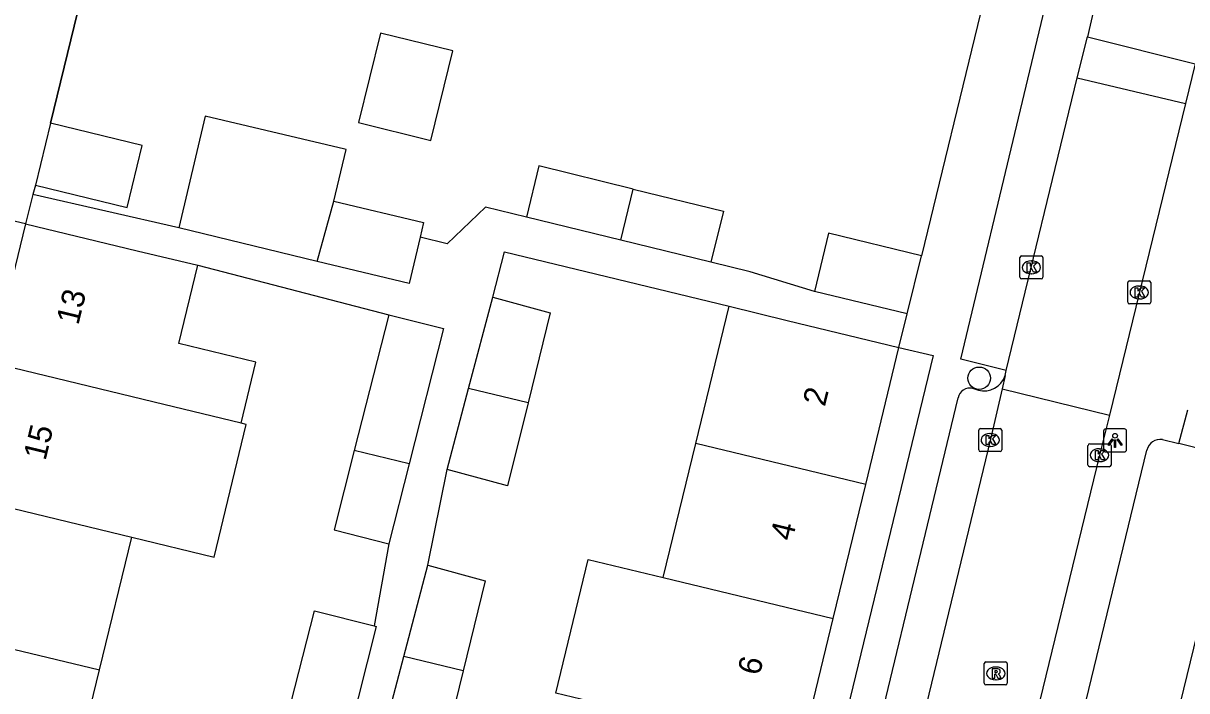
# Model space of a CAD drawing. Extents: x 162812 to 163818, y 381639 to 382470.
# Drawn here: x 163530.9 to 163581.5, y 382189.9 to 382219 of the extents above; entities that cross this region are included whole.
import ezdxf

# ---------------------------------------------------------------- set-up
doc = ezdxf.new("R2010")
doc.units = 0
for name, color, linetype in [('IMGEO_Boom', 7, 'Continuous'), ('IMGEO_Kolk', 7, 'Continuous'), ('IMGEO_Lichtpunt', 7, 'Continuous'), ('IMGEO_Muur', 7, 'Continuous'), ('IMGEO_Pand', 7, 'Continuous'), ('IMGEO_Pand_nummerreeks', 7, 'Continuous'), ('IMGEO_Rijbaan_lokaal_open', 7, 'Continuous'), ('IMGEO_Rioolput', 7, 'Continuous'), ('IMGEO_Voetpad_gesloten', 7, 'Continuous'), ('IMGEO_Voetpad_open', 7, 'Continuous')]:
    doc.layers.add(name, color=color, linetype=linetype)

msp = doc.modelspace()

# ---------------------------------------------------------------- linework, layer by layer
at = {"layer": 'IMGEO_Boom'}
msp.add_circle((163572.483, 382203.519), 0.489, dxfattribs=at)
at = {"layer": 'IMGEO_Kolk'}
for p, q in [((163574.249, 382207.913), (163574.249, 382208.765)), ((163574.324, 382208.839), (163575.176, 382208.839)), ((163574.737, 382208.619), (163574.762, 382208.619)), ((163575.25, 382208.765), (163575.25, 382207.913)), ((163574.76, 382208.059), (163574.735, 382208.059)), ((163575.176, 382207.839), (163574.324, 382207.839)), ((163578.937, 382206.824), (163578.937, 382207.676)), ((163579.012, 382207.75), (163579.864, 382207.75)), ((163579.425, 382207.53), (163579.45, 382207.53)), ((163579.938, 382207.676), (163579.938, 382206.824)), ((163579.448, 382206.97), (163579.423, 382206.97)), ((163579.864, 382206.75), (163579.012, 382206.75)), ((163572.463, 382200.408), (163572.463, 382201.26)), ((163572.538, 382201.334), (163573.39, 382201.334)), ((163572.951, 382201.114), (163572.976, 382201.114)), ((163573.464, 382201.26), (163573.464, 382200.408)), ((163572.974, 382200.554), (163572.949, 382200.554)), ((163577.211, 382199.748), (163577.211, 382200.6)), ((163577.286, 382200.674), (163578.138, 382200.674)), ((163577.699, 382200.454), (163577.724, 382200.454)), ((163578.212, 382200.6), (163578.212, 382199.748)), ((163573.39, 382200.334), (163572.538, 382200.334)), ((163577.722, 382199.894), (163577.697, 382199.894)), ((163578.138, 382199.674), (163577.286, 382199.674))]:
    msp.add_line(p, q, dxfattribs=at)
for points in [[(163574.249, 382207.913), (163574.249, 382208.765)], [(163574.324, 382208.839), (163575.176, 382208.839)], [(163574.57, 382208.539), (163574.693, 382208.539), (163574.693, 382208.388), (163574.823, 382208.539), (163574.987, 382208.539), (163574.841, 382208.388), (163574.994, 382208.139), (163574.842, 382208.139), (163574.757, 382208.303), (163574.693, 382208.236), (163574.693, 382208.139), (163574.57, 382208.139), (163574.57, 382208.539)], [(163575.25, 382208.765), (163575.25, 382207.913)], [(163575.176, 382207.839), (163574.324, 382207.839)], [(163578.937, 382206.824), (163578.937, 382207.676)], [(163579.012, 382207.75), (163579.864, 382207.75)], [(163579.258, 382207.45), (163579.381, 382207.45), (163579.381, 382207.299), (163579.511, 382207.45), (163579.675, 382207.45), (163579.529, 382207.299), (163579.682, 382207.05), (163579.53, 382207.05), (163579.445, 382207.214), (163579.381, 382207.147), (163579.381, 382207.05), (163579.258, 382207.05), (163579.258, 382207.45)], [(163579.938, 382207.676), (163579.938, 382206.824)], [(163579.864, 382206.75), (163579.012, 382206.75)], [(163572.463, 382200.408), (163572.463, 382201.26)], [(163572.538, 382201.334), (163573.39, 382201.334)], [(163572.784, 382201.034), (163572.907, 382201.034), (163572.907, 382200.883), (163573.037, 382201.034), (163573.201, 382201.034), (163573.055, 382200.883), (163573.208, 382200.634), (163573.056, 382200.634), (163572.971, 382200.798), (163572.907, 382200.731), (163572.907, 382200.634), (163572.784, 382200.634), (163572.784, 382201.034)], [(163573.464, 382201.26), (163573.464, 382200.408)], [(163577.211, 382199.748), (163577.211, 382200.6)], [(163577.286, 382200.674), (163578.138, 382200.674)], [(163577.532, 382200.374), (163577.655, 382200.374), (163577.655, 382200.223), (163577.785, 382200.374), (163577.949, 382200.374), (163577.803, 382200.223), (163577.956, 382199.974), (163577.804, 382199.974), (163577.719, 382200.138), (163577.655, 382200.071), (163577.655, 382199.974), (163577.532, 382199.974), (163577.532, 382200.374)], [(163578.212, 382200.6), (163578.212, 382199.748)], [(163573.39, 382200.334), (163572.538, 382200.334)], [(163578.138, 382199.674), (163577.286, 382199.674)]]:
    msp.add_lwpolyline(points, dxfattribs=at)
for centre, start, end in [((163574.326, 382208.763), 91.552, 178.448), ((163574.326, 382208.763), 91.552, 178.448), ((163575.174, 382208.763), 1.552, 88.448), ((163575.174, 382208.763), 1.552, 88.448), ((163574.326, 382207.915), 181.552, 268.448), ((163574.326, 382207.915), 181.552, 268.448), ((163575.174, 382207.915), 271.552, 358.448), ((163575.174, 382207.915), 271.552, 358.448), ((163579.014, 382207.674), 91.552, 178.448), ((163579.014, 382207.674), 91.552, 178.448), ((163579.862, 382207.674), 1.552, 88.448), ((163579.862, 382207.674), 1.552, 88.448), ((163579.014, 382206.826), 181.552, 268.448), ((163579.014, 382206.826), 181.552, 268.448), ((163579.862, 382206.826), 271.552, 358.448), ((163579.862, 382206.826), 271.552, 358.448), ((163572.54, 382201.258), 91.552, 178.448), ((163572.54, 382201.258), 91.552, 178.448), ((163573.388, 382201.258), 1.552, 88.448), ((163573.388, 382201.258), 1.552, 88.448), ((163572.54, 382200.41), 181.552, 268.448), ((163572.54, 382200.41), 181.552, 268.448), ((163573.388, 382200.41), 271.552, 358.448), ((163573.388, 382200.41), 271.552, 358.448), ((163577.288, 382200.598), 91.552, 178.448), ((163577.288, 382200.598), 91.552, 178.448), ((163578.136, 382200.598), 1.552, 88.448), ((163578.136, 382200.598), 1.552, 88.448), ((163577.288, 382199.75), 181.552, 268.448), ((163577.288, 382199.75), 181.552, 268.448), ((163578.136, 382199.75), 271.552, 358.448), ((163578.136, 382199.75), 271.552, 358.448)]:
    msp.add_arc(centre, 0.0765, start, end, dxfattribs=at)
for centre, major_axis, ratio, start_param, end_param in [((163574.736, 382208.339), (-0.387, 0.002), 0.722429, 4.712389, 7.853982), ((163574.761, 382208.339), (-0.39, 0.002), 0.717154, 1.570796, 4.712389), ((163579.424, 382207.25), (-0.387, 0.002), 0.722429, 4.712389, 7.853982), ((163579.449, 382207.25), (-0.39, 0.002), 0.717154, 1.570796, 4.712389), ((163572.95, 382200.834), (-0.387, 0.002), 0.722429, 4.712389, 7.853982), ((163572.975, 382200.834), (-0.39, 0.002), 0.717154, 1.570796, 4.712389), ((163577.698, 382200.174), (-0.387, 0.002), 0.722429, 4.712389, 7.853982), ((163577.723, 382200.174), (-0.39, 0.002), 0.717154, 1.570796, 4.712389)]:
    msp.add_ellipse(centre, major_axis=major_axis, ratio=ratio, start_param=start_param, end_param=end_param, dxfattribs=at)
at = {"layer": 'IMGEO_Lichtpunt'}
for p, q in [((163577.89, 382201.221), (163577.89, 382200.414)), ((163577.89, 382201.221), (163577.89, 382200.414)), ((163578.792, 382201.316), (163577.984, 382201.316)), ((163578.792, 382201.316), (163577.984, 382201.316)), ((163578.886, 382200.414), (163578.886, 382201.221)), ((163578.886, 382200.414), (163578.886, 382201.221)), ((163577.984, 382200.32), (163578.792, 382200.32)), ((163577.984, 382200.32), (163578.792, 382200.32))]:
    msp.add_line(p, q, dxfattribs=at)
for points in [[(163578.264, 382200.885), (163578.303, 382200.857), (163578.115, 382200.595), (163578.077, 382200.622), (163578.264, 382200.885)], [(163578.476, 382200.857), (163578.514, 382200.884), (163578.701, 382200.622), (163578.662, 382200.594), (163578.476, 382200.857)], [(163578.366, 382200.837), (163578.413, 382200.837), (163578.413, 382200.515), (163578.366, 382200.515), (163578.366, 382200.837)]]:
    msp.add_lwpolyline(points, dxfattribs=at)
msp.add_circle((163578.389, 382201.019), 0.0994, dxfattribs=at)
for centre, start, end in [((163577.984, 382201.221), 90, 180), ((163577.984, 382201.221), 90, 180), ((163578.792, 382201.221), 0, 90), ((163578.792, 382201.221), 0, 90), ((163577.984, 382200.414), 180, 270), ((163577.984, 382200.414), 180, 270), ((163578.792, 382200.414), 270, 0), ((163578.792, 382200.414), 270, 360)]:
    msp.add_arc(centre, 0.0946, start, end, dxfattribs=at)
at = {"layer": 'IMGEO_Muur'}
for points in [[(163532.122, 382214.609), (163535.508, 382228.464)], [(163572.533, 382219.387), (163569.974, 382208.849)]]:
    msp.add_lwpolyline(points, dxfattribs=at)
at = {"layer": 'IMGEO_Pand'}
for points in [[(163548.656, 382213.863), (163549.609, 382217.749), (163546.464, 382218.52), (163545.511, 382214.634), (163548.656, 382213.863)], [(163532.122, 382214.609), (163531.47, 382211.914)], [(163531.47, 382211.914), (163535.46, 382210.95), (163536.111, 382213.645), (163532.122, 382214.609)], [(163544.441, 382211.213), (163544.975, 382213.466), (163544.918, 382213.479), (163538.85, 382214.918), (163537.697, 382210.054)], [(163557.447, 382211.747), (163553.351, 382212.748), (163552.809, 382210.527)], [(163556.903, 382209.527), (163557.447, 382211.747)], [(163557.447, 382211.747), (163561.366, 382210.789), (163560.824, 382208.569)], [(163543.721, 382208.601), (163544.441, 382211.213)], [(163544.441, 382211.213), (163548.341, 382210.287), (163548.189, 382209.654)], [(163556.903, 382209.527), (163552.809, 382210.527)], [(163531.034, 382210.231), (163529.569, 382204.187)], [(163531.034, 382210.231), (163535.896, 382209.064), (163538.522, 382208.433)], [(163543.721, 382208.601), (163537.697, 382210.054)], [(163548.189, 382209.654), (163547.705, 382207.64), (163543.721, 382208.601)], [(163560.824, 382208.569), (163556.903, 382209.527)], [(163569.974, 382208.849), (163565.938, 382209.824), (163565.327, 382207.295)], [(163540.416, 382201.567), (163541.056, 382204.216), (163537.696, 382205.028), (163538.522, 382208.433)], [(163569.356, 382206.321), (163569.974, 382208.849)], [(163550.293, 382203.077), (163551.341, 382207.05)], [(163551.341, 382207.05), (163553.838, 382206.369), (163552.877, 382202.453)], [(163569.356, 382206.321), (163565.327, 382207.295)], [(163560.168, 382200.69), (163561.612, 382206.648)], [(163561.612, 382206.648), (163564.139, 382206.035), (163568.998, 382204.857)], [(163546.823, 382206.282), (163545.324, 382200.381)], [(163546.823, 382206.282), (163549.206, 382205.677), (163547.715, 382199.804)], [(163567.555, 382198.904), (163568.998, 382204.857)], [(163540.416, 382201.567), (163537.054, 382202.379), (163529.569, 382204.187)], [(163549.364, 382199.55), (163550.293, 382203.077)], [(163552.877, 382202.453), (163550.293, 382203.077)], [(163552.877, 382202.453), (163551.991, 382198.838), (163549.364, 382199.55)], [(163535.656, 382196.612), (163539.238, 382195.747), (163540.636, 382201.514), (163540.416, 382201.567)], [(163545.324, 382200.381), (163544.447, 382196.927), (163546.83, 382196.322)], [(163547.715, 382199.804), (163545.324, 382200.381)], [(163558.754, 382194.856), (163560.168, 382200.69)], [(163567.555, 382198.904), (163560.168, 382200.69)], [(163547.715, 382199.804), (163546.83, 382196.322)], [(163566.141, 382193.07), (163567.555, 382198.904)], [(163528.17, 382198.419), (163535.656, 382196.612)], [(163534.256, 382190.837), (163535.656, 382196.612)], [(163547.478, 382191.428), (163548.525, 382195.399)], [(163548.525, 382195.399), (163551.022, 382194.718), (163550.062, 382190.803)], [(163557.345, 382189.042), (163554.08, 382189.831), (163555.486, 382195.646), (163558.754, 382194.856)], [(163558.754, 382194.856), (163566.141, 382193.07)], [(163582.362, 382194.109), (163580.947, 382188.272)], [(163542.415, 382188.755), (163543.595, 382193.409), (163546.185, 382192.752)], [(163564.732, 382187.256), (163566.141, 382193.07)], [(163526.77, 382192.645), (163534.256, 382190.837)], [(163546.185, 382192.752), (163546.283, 382192.727), (163545.102, 382188.073)], [(163546.548, 382187.899), (163547.478, 382191.428)], [(163550.062, 382190.803), (163547.478, 382191.428)], [(163532.855, 382185.06), (163534.256, 382190.837)], [(163550.062, 382190.803), (163549.176, 382187.187), (163546.548, 382187.899)]]:
    msp.add_lwpolyline(points, dxfattribs=at)
at = {"layer": 'IMGEO_Rijbaan_lokaal_open'}
for points in [[(163578.845, 382225.597), (163577.186, 382218.368)], [(163576.744, 382216.577), (163577.186, 382218.368)], [(163577.186, 382218.368), (163581.875, 382217.191)], [(163581.875, 382217.191), (163581.449, 382215.46)], [(163573.659, 382203.861), (163576.744, 382216.577)], [(163576.744, 382216.577), (163581.449, 382215.46)], [(163581.449, 382215.46), (163578.147, 382201.91)], [(163573.607, 382203.632), (163573.474, 382203.053)], [(163573.607, 382203.632), (163573.659, 382203.861)], [(163573.474, 382203.053), (163572.973, 382200.868), (163567.418, 382177.856), (163562.39, 382157.682)], [(163573.474, 382203.053), (163578.147, 382201.91)], [(163578.147, 382201.91), (163577.708, 382200.174), (163572.133, 382177.239), (163566.975, 382156.571)]]:
    msp.add_lwpolyline(points, dxfattribs=at)
at = {"layer": 'IMGEO_Rioolput'}
for p, q in [((163572.703, 382190.26), (163572.703, 382191.112)), ((163572.778, 382191.186), (163573.63, 382191.186)), ((163573.191, 382190.966), (163573.216, 382190.966)), ((163573.704, 382191.112), (163573.704, 382190.26)), ((163573.214, 382190.406), (163573.189, 382190.406)), ((163573.63, 382190.186), (163572.778, 382190.186))]:
    msp.add_line(p, q, dxfattribs=at)
for points in [[(163572.703, 382190.26), (163572.703, 382191.112)], [(163572.778, 382191.186), (163573.63, 382191.186)], [(163573.292, 382190.884), (163573.04, 382190.886), (163573.04, 382190.486)], [(163573.218, 382190.805), (163573.164, 382190.805), (163573.164, 382190.724)], [(163573.704, 382191.112), (163573.704, 382190.26)], [(163573.04, 382190.486), (163573.164, 382190.486), (163573.164, 382190.648), (163573.175, 382190.648)], [(163573.164, 382190.724), (163573.216, 382190.724)], [(163573.222, 382190.619), (163573.293, 382190.486), (163573.433, 382190.486), (163573.368, 382190.612)], [(163573.63, 382190.186), (163572.778, 382190.186)]]:
    msp.add_lwpolyline(points, dxfattribs=at)
for centre, radius, start, end in [((163572.78, 382191.11), 0.0765, 91.552, 178.448), ((163572.78, 382191.11), 0.0765, 91.552, 178.448), ((163573.224, 382190.709), 0.0964, 77.0061, 93.1865), ((163573.238, 382190.766), 0.0378, 276.6634, 79.6772), ((163573.291, 382190.774), 0.109, 350.3612, 89.416), ((163573.289, 382190.774), 0.112, 277.5842, 350.9817), ((163573.628, 382191.11), 0.0765, 1.552, 88.448), ((163573.628, 382191.11), 0.0765, 1.552, 88.448), ((163572.78, 382190.262), 0.0765, 181.552, 268.448), ((163572.78, 382190.262), 0.0765, 181.552, 268.448), ((163573.174, 382190.595), 0.0533, 26.0293, 88.6989), ((163573.2, 382190.913), 0.19, 274.7715, 282.9687), ((163573.273, 382190.559), 0.108, 29.5134, 73.7905), ((163573.628, 382190.262), 0.0765, 271.552, 358.448), ((163573.628, 382190.262), 0.0765, 271.552, 358.448)]:
    msp.add_arc(centre, radius, start, end, dxfattribs=at)
for centre, major_axis, ratio, start_param, end_param in [((163573.19, 382190.686), (-0.387, 0.002), 0.722429, 4.712389, 7.853982), ((163573.215, 382190.686), (-0.39, 0.002), 0.717154, 1.570796, 4.712389)]:
    msp.add_ellipse(centre, major_axis=major_axis, ratio=ratio, start_param=start_param, end_param=end_param, dxfattribs=at)
at = {"layer": 'IMGEO_Voetpad_gesloten'}
for points in [[(163531.365, 382211.507), (163531.034, 382210.231)], [(163537.697, 382210.054), (163531.365, 382211.507)], [(163552.809, 382210.527), (163551.024, 382210.963), (163549.366, 382209.365), (163548.189, 382209.654)], [(163551.341, 382207.05), (163551.859, 382209.012), (163561.612, 382206.648)], [(163538.522, 382208.433), (163546.823, 382206.282)], [(163565.327, 382207.295), (163562.527, 382208.153), (163560.824, 382208.569)], [(163568.998, 382204.857), (163569.356, 382206.321)], [(163548.525, 382195.399), (163549.364, 382199.55)], [(163546.83, 382196.322), (163546.185, 382192.752)]]:
    msp.add_lwpolyline(points, dxfattribs=at)
at = {"layer": 'IMGEO_Voetpad_open'}
for points in [[(163535.508, 382228.464), (163532.122, 382214.609)], [(163573.659, 382203.861), (163571.691, 382204.346), (163576.869, 382226.037)], [(163572.533, 382219.387), (163569.974, 382208.849)], [(163531.47, 382211.914), (163531.365, 382211.507)], [(163531.034, 382210.231), (163529.529, 382210.579), (163522.484, 382181.264), (163523.93, 382180.927)], [(163568.998, 382204.857), (163570.477, 382204.51), (163547.799, 382110.904)], [(163572.191, 382203.083), (163572.449, 382203.005)], [(163566.631, 382182.151), (163571.57, 382202.662)], [(163581.154, 382200.678), (163581.554, 382202.142)], [(163580.448, 382200.857), (163581.154, 382200.678)], [(163563.019, 382131.27), (163579.771, 382200.399)], [(163583.793, 382200.01), (163581.154, 382200.678)]]:
    msp.add_lwpolyline(points, dxfattribs=at)
for centre, radius, start, end in [((163572.704, 382203.916), 0.946, 254.3345, 342.5322), ((163572.082, 382202.576), 0.519, 77.8183, 170.4514), ((163580.354, 382200.267), 0.597, 80.906, 167.2518)]:
    msp.add_arc(centre, radius, start, end, dxfattribs=at)

# ---------------------------------------------------------------- texts
at = {"layer": 'IMGEO_Pand_nummerreeks'}
for s, rotation, p in [('13', 76.3723, (163533.334, 382205.799)), ('2', 76.3755, (163565.775, 382202.257)), ('15', 76.3695, (163531.906, 382199.908)), ('4', 76.3755, (163564.357, 382196.409)), ('6', 76.3755, (163562.94, 382190.56))]:
    msp.add_text(s, height=1, rotation=rotation, dxfattribs=at).set_placement(p)

doc.saveas('drawing.dxf')
